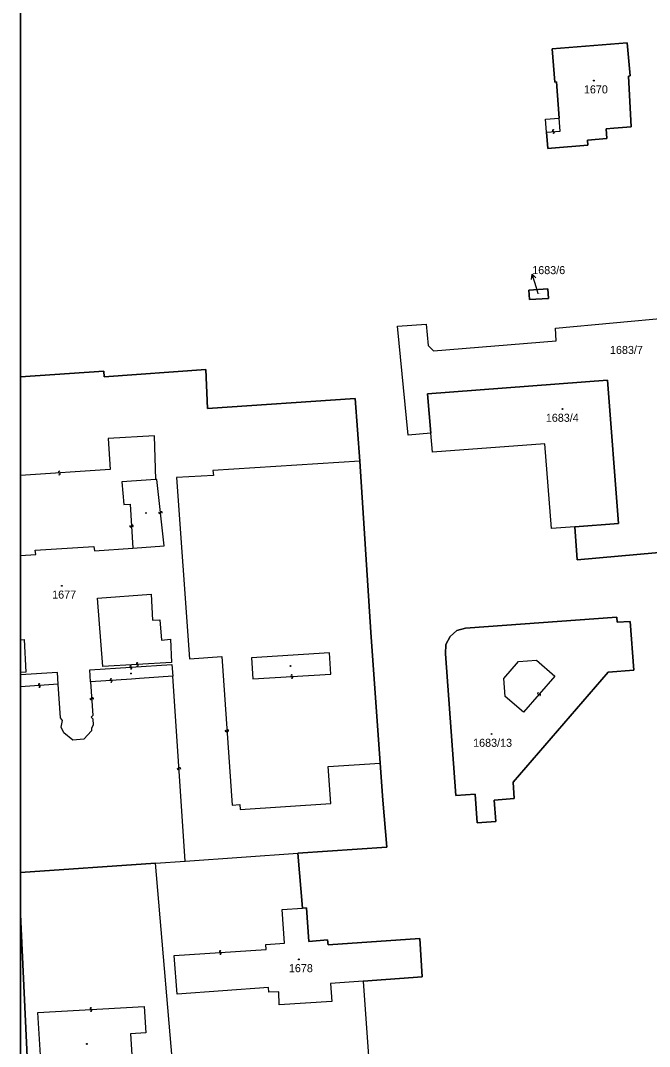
# Model space of a CAD drawing. Extents: x -596024 to -594475, y -1163820 to -1161957.
# Drawn here: x -596024.4 to -595891.6, y -1162391.4 to -1162174.7 of the extents above; entities that cross this region are included whole.
import ezdxf

# ---------------------------------------------------------------- set-up
doc = ezdxf.new("R2010")
doc.units = 0
for name, color, linetype in [('Level 1', 7, 'Continuous'), ('Level 13', 7, 'Continuous'), ('Level 3', 7, 'Continuous'), ('Level 4', 7, 'Continuous'), ('Level 5', 7, 'Continuous'), ('Level 57', 7, 'Continuous'), ('Level 60', 7, 'Continuous'), ('Vrstva 60', 7, 'Continuous'), ('Vrstva 63', 7, 'Continuous')]:
    doc.layers.add(name, color=color, linetype=linetype)

msp = doc.modelspace()

# ---------------------------------------------------------------- linework, layer by layer
at = {"layer": 'Level 1'}
msp.add_line((-596024.42, -1162354.62), (-595995.95, -1162352.66), dxfattribs=at)
for points in [[(-595913.34, -1162198.22), (-595913.11, -1162201.67), (-595912.34, -1162201.61), (-595904.67, -1162200.97), (-595904.71, -1162199.92), (-595900.62, -1162199.6), (-595900.74, -1162197.51), (-595899.13, -1162197.4), (-595895.52, -1162197.14), (-595896.08, -1162186.45), (-595895.67, -1162186.36), (-595896.36, -1162179.38), (-595912.2, -1162180.65), (-595911.63, -1162187.7), (-595911.28, -1162187.65), (-595910.67, -1162195.28)], [(-595913.34, -1162198.22), (-595913.57, -1162195.51), (-595910.67, -1162195.28)], [(-595937.78, -1162261.82), (-595942.61, -1162262.22), (-595944.82, -1162239.26), (-595938.77, -1162238.8), (-595938.38, -1162243.31), (-595937.25, -1162244.43), (-595911.31, -1162242.35), (-595911.49, -1162239.66), (-595874.94, -1162236.3), (-595869.29, -1162235.36), (-595867.1, -1162233)], [(-595912.98, -1162233.36), (-595913.09, -1162231.36), (-595917.09, -1162231.59), (-595916.97, -1162233.59), (-595912.98, -1162233.36)], [(-596024.42, -1162249.95), (-596006.83, -1162248.75), (-596006.75, -1162249.95), (-595985.3, -1162248.37), (-595984.92, -1162256.61), (-595953.74, -1162254.51), (-595952.77, -1162267.75)], [(-595937.78, -1162261.82), (-595938.47, -1162253.53), (-595900.5, -1162250.64), (-595898.18, -1162280.94), (-595907.37, -1162281.61)], [(-595907.37, -1162281.61), (-595912.3, -1162281.97), (-595913.69, -1162264.1), (-595937.45, -1162265.86), (-595937.78, -1162261.82)], [(-595907.37, -1162281.61), (-595906.86, -1162288.6), (-595885.63, -1162286.66), (-595887.06, -1162266.87), (-595880.72, -1162266.33), (-595880.99, -1162262.36), (-595881.87, -1162262.42)], [(-595952.77, -1162267.75), (-595950.47, -1162303.85), (-595948.49, -1162331.53)], [(-595900.38, -1162312.29), (-595894.94, -1162311.86), (-595895.69, -1162301.58), (-595898.43, -1162301.77), (-595898.51, -1162300.68), (-595930.44, -1162303.05), (-595932.3, -1162303.53), (-595933.74, -1162304.81), (-595934.63, -1162306.5), (-595934.66, -1162308.42), (-595932.49, -1162338.37), (-595928.45, -1162338.06), (-595928, -1162344.12), (-595924.1, -1162343.84), (-595924.43, -1162339.35), (-595920.2, -1162339.02), (-595920.43, -1162335.57), (-595900.38, -1162312.29)], [(-595965.86, -1162350.57), (-595947.11, -1162349.27), (-595947.93, -1162339.35), (-595948.49, -1162331.53)], [(-595995.95, -1162352.66), (-595989.66, -1162352.22)], [(-595989.66, -1162352.22), (-595965.86, -1162350.57)], [(-595964.86, -1162362.17), (-595965.86, -1162350.57)], [(-595991.65, -1162402.96), (-595995.95, -1162352.66)], [(-595952.09, -1162377.59), (-595939.62, -1162376.68), (-595940.13, -1162368.6), (-595959.5, -1162369.93), (-595959.59, -1162368.89), (-595963.56, -1162369.23), (-595964.01, -1162362.12), (-595964.86, -1162362.17)], [(-596019.63, -1162402.22), (-596022.61, -1162402.57), (-596024.42, -1162363.51)], [(-595952.09, -1162377.59), (-595950.83, -1162395.41), (-595950.37, -1162399.17)]]:
    msp.add_lwpolyline(points, dxfattribs=at)
at = {"layer": 'Level 13'}
for centre, start, end in [((-595911.91, -1162197.94), 41.3315, 273.4295), ((-595911.89, -1162198.3), 221.1171, 93.7071), ((-596016.25, -1162270.07), 41.0076, 273.5976), ((-596016.23, -1162270.43), 221.2221, 93.3201), ((-595995.03, -1162278.64), 133.7174, 5.8154), ((-595994.67, -1162278.6), 313.503, 186.093), ((-596001.17, -1162281.48), 130.9231, 3.5131), ((-596000.81, -1162281.46), 311.1376, 183.2356), ((-596001.13, -1162311.07), 41.1605, 273.2585), ((-596001.11, -1162311.43), 220.9461, 93.5361), ((-595999.79, -1162310.5), 40.5155, 273.1055), ((-595999.77, -1162310.86), 220.7299, 92.8279), ((-595967.14, -1162313.05), 40.8883, 272.9863), ((-595967.12, -1162313.41), 220.6739, 93.2639), ((-596020.46, -1162314.95), 40.8959, 273.4859), ((-596020.44, -1162315.31), 221.1104, 93.2084), ((-596005.3, -1162313.88), 40.9855, 273.5755), ((-596005.28, -1162314.24), 221.2, 93.298), ((-596009.56, -1162317.93), 131.2439, 3.8339), ((-596009.2, -1162317.91), 311.4583, 183.5563), ((-595915.06, -1162316.84), 86.3354, 318.9254), ((-595914.78, -1162317.08), 266.5498, 138.6478), ((-595981.02, -1162324.71), 131.1166, 3.7066), ((-595980.66, -1162324.69), 311.3311, 183.4291), ((-595991.15, -1162332.71), 131.1975, 3.2955), ((-595990.79, -1162332.69), 310.9831, 183.5731), ((-595982.25, -1162371.34), 41.1712, 273.2691), ((-595982.23, -1162371.7), 220.9567, 93.5467), ((-596009.57, -1162383.38), 40.4524, 272.5504), ((-596009.55, -1162383.74), 220.2379, 92.8279)]:
    msp.add_arc(centre, 0.184, start, end, dxfattribs=at)
at = {"layer": 'Level 3'}
msp.add_line((-596016.47, -1162314.87), (-596024.42, -1162315.39), dxfattribs=at)
for points in [[(-595913.34, -1162198.22), (-595910.45, -1162198.02), (-595910.67, -1162195.28)], [(-595995.87, -1162271.62), (-595996.15, -1162262.37), (-596005.91, -1162262.99), (-596005.46, -1162269.52), (-596024.42, -1162270.8)], [(-595952.77, -1162267.75), (-595983.81, -1162269.73), (-595983.71, -1162270.78), (-595991.5, -1162271.22), (-595990.18, -1162289.83), (-595988.75, -1162309.49), (-595981.92, -1162309.02), (-595979.75, -1162340.38), (-595978.14, -1162340.28), (-595978.06, -1162341.3), (-595958.92, -1162340.06), (-595959.48, -1162332.27), (-595948.49, -1162331.53)], [(-595995.87, -1162271.62), (-596003, -1162272.08), (-596002.62, -1162276.93), (-596001.29, -1162276.83), (-596000.68, -1162286.1)], [(-596000.68, -1162286.1), (-595994.07, -1162285.63), (-595995.63, -1162271.6), (-595995.87, -1162271.62)], [(-596024.42, -1162287.7), (-596021.19, -1162287.47), (-596021.3, -1162286.55), (-596008.91, -1162285.76), (-596008.79, -1162286.68), (-596000.68, -1162286.1)], [(-596007.02, -1162311.11), (-596008.16, -1162296.69), (-595996.85, -1162295.87), (-595996.56, -1162301.35), (-595995.01, -1162301.28), (-595994.65, -1162305.54), (-595992.78, -1162305.33), (-595992.53, -1162310.26), (-596007.02, -1162311.11)], [(-596024.42, -1162305.51), (-596023.68, -1162305.44), (-596023.27, -1162312.28), (-596024.42, -1162312.35)], [(-595975.63, -1162309.32), (-595975.35, -1162313.73), (-595958.91, -1162312.72), (-595959.2, -1162308.26), (-595975.63, -1162309.32)], [(-596009.63, -1162314.35), (-596009.81, -1162311.83), (-595992.44, -1162310.68), (-595992.27, -1162313.18)], [(-595918.22, -1162320.78), (-595922.07, -1162317.48), (-595922.36, -1162313.64), (-595919.3, -1162310.06), (-595915.45, -1162309.8), (-595911.62, -1162313.14), (-595918.22, -1162320.78)], [(-596016.47, -1162314.87), (-596016.64, -1162312.38), (-596024.42, -1162312.89)], [(-595992.27, -1162313.18), (-595999.29, -1162313.65), (-596000.96, -1162313.77), (-596009.63, -1162314.35)], [(-595989.66, -1162352.22), (-595992.27, -1162313.18)], [(-596009.63, -1162314.35), (-596009.12, -1162321.49), (-596009.53, -1162321.85), (-596009.17, -1162322.14), (-596009.05, -1162323.51), (-596009.44, -1162324.11), (-596009.41, -1162324.71), (-596011.05, -1162326.44), (-596013.35, -1162326.68), (-596015.25, -1162325.14), (-596015.81, -1162323.95), (-596015.58, -1162322.53), (-596016, -1162321.95), (-596016.47, -1162314.87)], [(-595952.09, -1162377.59), (-595958.97, -1162378.1), (-595958.69, -1162381.87), (-595969.78, -1162382.62), (-595969.9, -1162379.82), (-595971.99, -1162379.93), (-595972.07, -1162378.93), (-595991.35, -1162380.34), (-595991.96, -1162372.16), (-595972.53, -1162370.87), (-595972.63, -1162369.84), (-595968.66, -1162369.58), (-595969.18, -1162362.45), (-595964.86, -1162362.17)], [(-596019.63, -1162402.22), (-596020.8, -1162384.17), (-595998.31, -1162382.96), (-595997.95, -1162388.51), (-596001.21, -1162388.73), (-596000.82, -1162394.24)]]:
    msp.add_lwpolyline(points, dxfattribs=at)
at = {"layer": 'Level 5'}
for centre, radius in [((-595903.36, -1162187.36), 0.09), ((-595903.36, -1162187.36), 0.0521), ((-595909.98, -1162256.73), 0.09), ((-595909.98, -1162256.73), 0.0521), ((-595997.93, -1162278.69), 0.09), ((-595997.93, -1162278.69), 0.0521), ((-596015.69, -1162294.08), 0.09), ((-596015.69, -1162294.08), 0.0521), ((-595967.4, -1162311.01), 0.09), ((-595967.4, -1162311.01), 0.0521), ((-596001.1, -1162312.61), 0.09), ((-596001.1, -1162312.61), 0.0521), ((-595924.95, -1162325.38), 0.09), ((-595924.95, -1162325.38), 0.0521), ((-595965.65, -1162372.99), 0.09), ((-595965.65, -1162372.99), 0.0521), ((-596010.42, -1162390.85), 0.09), ((-596010.42, -1162390.85), 0.0521)]:
    msp.add_circle(centre, radius, dxfattribs=at)
at = {"layer": 'Level 57'}
for p, q in [((-595915.5, -1162231.11), (-595916.38, -1162228.24)), ((-595915.1, -1162232.4), (-595915.5, -1162231.11))]:
    msp.add_line(p, q, dxfattribs=at)
msp.add_lwpolyline([(-595916.56, -1162229.34), (-595916.38, -1162228.24), (-595915.61, -1162229.05)], dxfattribs=at)
at = {"layer": 'Level 60'}
for points in [[(-595900.74, -1162197.51), (-595900.62, -1162199.6), (-595904.71, -1162199.92), (-595904.67, -1162200.97), (-595912.34, -1162201.61), (-595913.11, -1162201.67), (-595913.34, -1162198.22), (-595913.57, -1162195.51), (-595910.67, -1162195.28), (-595911.28, -1162187.65), (-595911.63, -1162187.7), (-595912.2, -1162180.65), (-595896.36, -1162179.38), (-595895.67, -1162186.36), (-595896.08, -1162186.45), (-595895.52, -1162197.14), (-595899.13, -1162197.4)], [(-595913.09, -1162231.36), (-595912.98, -1162233.36), (-595916.97, -1162233.59), (-595917.09, -1162231.59)], [(-595938.47, -1162253.53), (-595900.5, -1162250.64), (-595898.18, -1162280.94), (-595907.37, -1162281.61), (-595912.3, -1162281.97), (-595913.69, -1162264.1), (-595937.45, -1162265.86), (-595937.78, -1162261.82)], [(-595894.94, -1162311.86), (-595900.38, -1162312.29), (-595920.43, -1162335.57), (-595920.2, -1162339.02), (-595924.43, -1162339.35), (-595924.1, -1162343.84), (-595928, -1162344.12), (-595928.45, -1162338.06), (-595932.49, -1162338.37), (-595934.66, -1162308.42), (-595934.63, -1162306.5), (-595933.74, -1162304.81), (-595932.3, -1162303.53), (-595930.44, -1162303.05), (-595898.51, -1162300.68), (-595898.43, -1162301.77), (-595895.69, -1162301.58)], [(-595940.13, -1162368.6), (-595939.62, -1162376.68), (-595952.09, -1162377.59), (-595950.83, -1162395.41), (-595950.37, -1162399.17), (-595991.65, -1162402.96), (-595995.95, -1162352.66), (-595989.66, -1162352.22), (-595965.86, -1162350.57), (-595964.86, -1162362.17), (-595964.01, -1162362.12), (-595963.56, -1162369.23), (-595959.59, -1162368.89), (-595959.5, -1162369.93)]]:
    msp.add_lwpolyline(points, close=True, dxfattribs=at)
msp.add_lwpolyline([(-595885.63, -1162286.66), (-595906.86, -1162288.6), (-595907.37, -1162281.61), (-595898.18, -1162280.94), (-595900.5, -1162250.64), (-595938.47, -1162253.53), (-595937.78, -1162261.82), (-595942.61, -1162262.22), (-595944.82, -1162239.26), (-595938.77, -1162238.8), (-595938.38, -1162243.31), (-595937.25, -1162244.43), (-595911.31, -1162242.35), (-595911.49, -1162239.66), (-595874.94, -1162236.3)], dxfattribs=at)
at = {"layer": 'Vrstva 60'}
for points in [[(-596024.42, -1162116.29), (-596024.42, -1162249.95), (-596006.83, -1162248.75), (-596006.75, -1162249.95), (-595985.3, -1162248.37), (-595984.92, -1162256.61), (-595953.74, -1162254.51), (-595952.77, -1162267.75), (-595950.47, -1162303.85), (-595948.49, -1162331.53), (-595947.93, -1162339.35), (-595947.11, -1162349.27), (-595965.86, -1162350.57), (-595964.86, -1162362.17), (-595964.01, -1162362.12), (-595963.56, -1162369.23), (-595959.59, -1162368.89), (-595959.5, -1162369.93), (-595940.13, -1162368.6), (-595939.62, -1162376.68), (-595952.09, -1162377.59), (-595950.83, -1162395.41)], [(-595885.63, -1162286.66), (-595906.86, -1162288.6), (-595907.37, -1162281.61), (-595912.3, -1162281.97), (-595913.69, -1162264.1), (-595937.45, -1162265.86), (-595937.78, -1162261.82), (-595942.61, -1162262.22), (-595944.82, -1162239.26), (-595938.77, -1162238.8), (-595938.38, -1162243.31), (-595937.25, -1162244.43), (-595911.31, -1162242.35), (-595911.49, -1162239.66), (-595874.94, -1162236.3)]]:
    msp.add_lwpolyline(points, dxfattribs=at)
for points in [[(-595904.71, -1162199.92), (-595904.67, -1162200.97), (-595912.34, -1162201.61), (-595913.11, -1162201.67), (-595913.34, -1162198.22), (-595913.57, -1162195.51), (-595910.67, -1162195.28), (-595911.28, -1162187.65), (-595911.63, -1162187.7), (-595912.2, -1162180.65), (-595896.36, -1162179.38), (-595895.67, -1162186.36), (-595896.08, -1162186.45), (-595895.52, -1162197.14), (-595899.13, -1162197.4), (-595900.74, -1162197.51), (-595900.62, -1162199.6)], [(-595916.97, -1162233.59), (-595917.09, -1162231.59), (-595913.09, -1162231.36), (-595912.98, -1162233.36)], [(-596024.42, -1162249.95), (-596024.42, -1162354.62), (-595995.95, -1162352.66), (-595989.66, -1162352.22), (-595965.86, -1162350.57), (-595947.11, -1162349.27), (-595947.93, -1162339.35), (-595948.49, -1162331.53), (-595950.47, -1162303.85), (-595952.77, -1162267.75), (-595953.74, -1162254.51), (-595984.92, -1162256.61), (-595985.3, -1162248.37), (-596006.75, -1162249.95), (-596006.83, -1162248.75)], [(-595920.43, -1162335.57), (-595920.2, -1162339.02), (-595924.43, -1162339.35), (-595924.1, -1162343.84), (-595928, -1162344.12), (-595928.45, -1162338.06), (-595932.49, -1162338.37), (-595934.66, -1162308.42), (-595934.63, -1162306.5), (-595933.74, -1162304.81), (-595932.3, -1162303.53), (-595930.44, -1162303.05), (-595898.51, -1162300.68), (-595898.43, -1162301.77), (-595895.69, -1162301.58), (-595894.94, -1162311.86), (-595900.38, -1162312.29)], [(-596024.42, -1162354.62), (-596024.42, -1162363.51), (-596022.61, -1162402.57), (-596019.63, -1162402.22), (-596019.07, -1162410.92), (-596017.57, -1162410.82), (-596017.51, -1162411.46), (-595994.96, -1162409.98), (-595995.02, -1162409.3), (-595991.12, -1162409.05), (-595991.65, -1162402.96), (-595995.95, -1162352.66)], [(-596024.42, -1162363.51), (-596024.42, -1162411.27), (-596019.07, -1162410.92), (-596019.63, -1162402.22), (-596022.61, -1162402.57)]]:
    msp.add_lwpolyline(points, close=True, dxfattribs=at)
at = {"layer": 'Vrstva 63'}
msp.add_lwpolyline([(-594475.47, -1163820.23), (-596024.42, -1163820.23), (-596024.42, -1161956.88), (-594475.47, -1161956.88)], close=True, dxfattribs=at)

# ---------------------------------------------------------------- texts
at = {"layer": 'Level 4'}
for s, height, p in [('1670', 1.7, (-595905.47, -1162190.06)), ('1683/6', 0.1, (-595915.1, -1162232.4)), ('1683/7', 1.7, (-595899.97, -1162245.1)), ('1683/4', 1.7, (-595913.51, -1162259.43)), ('1677', 1.7, (-596017.74, -1162296.78)), ('1683/13', 1.7, (-595928.86, -1162328.08)), ('1678', 1.7, (-595967.76, -1162375.69))]:
    msp.add_text(s, height=height, dxfattribs=at).set_placement(p)
at = {"layer": 'Level 57'}
msp.add_text('1683/6', height=1.7, dxfattribs=at).set_placement((-595916.38, -1162228.24))

doc.saveas('drawing.dxf')
